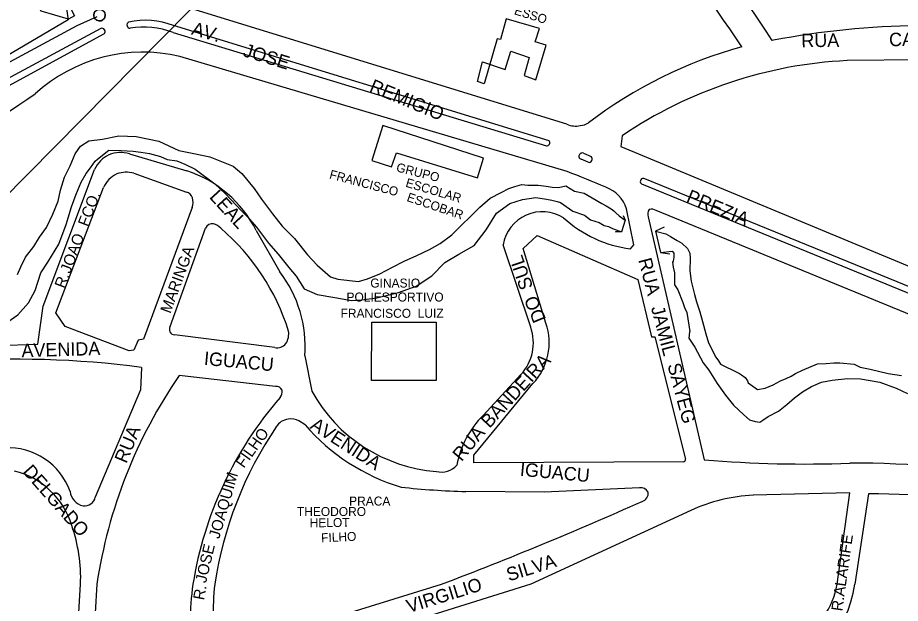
# Model space of a CAD drawing. Extents: x 325709 to 364434, y 7573432 to 7597073.
# Drawn here: x 339628.1 to 340022.6, y 7589993.4 to 7590255 of the extents above; entities that cross this region are included whole.
import ezdxf

# ---------------------------------------------------------------- set-up
doc = ezdxf.new("R2010")
doc.units = 0
for name, color, linetype in [('EDIFEXISTENT', 7, 'Continuous'), ('EDIFIDENTIF', 7, 'Continuous'), ('EDIFOBRAEXIS', 7, 'Continuous'), ('LIMITE_BAIRROS_MUNICIPIOS', 7, 'Continuous'), ('LOGRADOURO', 7, 'Continuous'), ('LOGRADOURO_TEXTO', 7, 'Continuous'), ('SIMBOLO', 7, 'Continuous'), ('TUBO_PEAD_GN_63', 7, 'Continuous')]:
    doc.layers.add(name, color=color, linetype=linetype)

# ---------------------------------------------------------------- blocks, each defined once
blk = doc.blocks.new('INTERLIGACAO_8')
at = {"layer": 'SIMBOLO'}
blk.add_circle((0, 0), 1.28, dxfattribs=at)
for start, end in [(0, 180), (180, 0)]:
    blk.add_arc((0, 0), 1.28, start, end, dxfattribs=at)

msp = doc.modelspace()

# ---------------------------------------------------------------- linework, layer by layer
at = {"layer": 'EDIFEXISTENT'}
for p, q in [((339846.47, 7590254.5), (339843.83, 7590245.26)), ((339861.33, 7590250.13), (339846.47, 7590254.5)), ((339859.42, 7590244.25), (339861.33, 7590250.13)), ((339842.41, 7590245.59), (339836.53, 7590225.48)), ((339843.83, 7590245.26), (339842.41, 7590245.59)), ((339864.34, 7590242.72), (339859.42, 7590244.25)), ((339859.76, 7590227.27), (339864.34, 7590242.72)), ((339846.02, 7590231.82), (339848.51, 7590240.09)), ((339848.51, 7590240.09), (339856.75, 7590237.22)), ((339833.55, 7590226.48), (339835.81, 7590235.29)), ((339835.81, 7590235.29), (339846.02, 7590231.82)), ((339856.75, 7590237.22), (339854.47, 7590229.13)), ((339836.53, 7590225.48), (339833.55, 7590226.48)), ((339854.47, 7590229.13), (339859.76, 7590227.27)), ((339791.29, 7590206.88), (339786.32, 7590191.25)), ((339836.32, 7590192.3), (339791.29, 7590206.88)), ((339795.17, 7590188.41), (339797.44, 7590194.57)), ((339797.44, 7590194.57), (339833.56, 7590183.42)), ((339786.32, 7590191.25), (339795.17, 7590188.41)), ((339833.56, 7590183.42), (339836.32, 7590192.3)), ((339836.32, 7590192.3), (339836.32, 7590192.3)), ((339898.72, 7590166.66), (339899.55, 7590164.52)), ((339899.55, 7590164.52), (339898.03, 7590159.35)), ((339895.44, 7590159.27), (339895.13, 7590159.22)), ((339898.03, 7590159.35), (339895.44, 7590159.27)), ((339917.07, 7590161.46), (339913.24, 7590159.66)), ((339913.24, 7590159.66), (339915.35, 7590150.11)), ((339915.35, 7590150.11), (339919.59, 7590149.57)), ((339919.59, 7590149.57), (339919.59, 7590149.57)), ((339786.21, 7590092.98), (339786.42, 7590118.92)), ((339786.42, 7590118.92), (339815.18, 7590118.92)), ((339815.18, 7590118.92), (339815.18, 7590092.98)), ((339786.42, 7590092.98), (339786.21, 7590092.98)), ((339815.18, 7590092.98), (339786.42, 7590092.98))]:
    msp.add_line(p, q, dxfattribs=at)
at = {"layer": 'EDIFOBRAEXIS'}
for p, q in [((339665.29, 7590250.13), (339533.51, 7590179.33)), ((339865.69, 7590200.01), (339697.75, 7590251.44)), ((339535.05, 7590176.36), (339666.87, 7590247.85)), ((339697.56, 7590248.37), (339864.4, 7590197.71)), ((339880.93, 7590194.44), (339884.42, 7590192.93)), ((339883.06, 7590190.41), (339879.95, 7590191.72)), ((340081.39, 7590112.47), (339908.38, 7590183.05)), ((339906.87, 7590180.76), (340081.39, 7590109.4))]:
    msp.add_line(p, q, dxfattribs=at)
for points in [[(339627.99, 7590140.24), (339629.44, 7590143.69), (339631.64, 7590148.05), (339635.26, 7590152.75), (339637.88, 7590157.02), (339640.91, 7590161.25), (339643.86, 7590167.22), (339646.22, 7590173.1), (339647.25, 7590177.98), (339649.02, 7590183.81), (339651.6, 7590188.85), (339653.85, 7590194.17), (339656.22, 7590197.61), (339659.95, 7590200), (339665.98, 7590200.79), (339673.24, 7590202.21), (339681.09, 7590201.87), (339691.22, 7590199.76), (339700.14, 7590195.65), (339706.84, 7590194.3), (339713.99, 7590192.77), (339724.41, 7590188.7), (339728.23, 7590185.39), (339733.79, 7590178.63), (339737.04, 7590173.85), (339741.94, 7590167.33), (339746.35, 7590161.81), (339751.8, 7590156.35), (339757.57, 7590149.11), (339761.95, 7590144.48), (339767.94, 7590139.25), (339771.26, 7590138.18), (339780.41, 7590137.09), (339784.48, 7590138.41), (339789.91, 7590140.5), (339795.63, 7590143.56), (339800.87, 7590146.24), (339806.48, 7590148.79), (339812.22, 7590151.39), (339816.92, 7590154.05), (339822.08, 7590157.92), (339826.59, 7590162.39), (339830.41, 7590165.97), (339834.66, 7590170.36), (339839.32, 7590174.34), (339844.22, 7590176.9), (339847.56, 7590178.62), (339850.34, 7590179.57), (339853.5, 7590180.41), (339856.09, 7590180.21), (339858.4, 7590180.12), (339860.77, 7590180.18), (339864.35, 7590179.69), (339867.04, 7590179.26), (339869.86, 7590179.17), (339873.07, 7590179.9), (339877.04, 7590177.48), (339881.36, 7590176.53), (339884.85, 7590174.58), (339889.13, 7590172), (339891.08, 7590170.97), (339893.31, 7590169.58), (339894.52, 7590168.78), (339895.45, 7590167.86), (339896.99, 7590166.45), (339899.17, 7590164.91), (339899.45, 7590164.57)], [(339623.63, 7590119.2), (339628.16, 7590122.24), (339632.95, 7590127.57), (339635.89, 7590133.17), (339638.5, 7590141.08), (339641.61, 7590145.81), (339646.45, 7590153.75), (339649.75, 7590162.55), (339652.17, 7590170.54), (339654.25, 7590176.12), (339656.5, 7590181.46), (339658.67, 7590185.39), (339660.59, 7590187.84), (339662.7, 7590190.95), (339663.72, 7590191.76), (339668.87, 7590195.81), (339674.36, 7590195.64), (339679.77, 7590195.37), (339683.07, 7590194.91), (339686.98, 7590194.35), (339691.98, 7590192.94), (339694.84, 7590191.62), (339699.16, 7590191.1), (339702.83, 7590189.55), (339707.42, 7590187.3), (339716.16, 7590180.7), (339720.91, 7590176.37), (339728.12, 7590168.76), (339730.7, 7590166.12), (339734.91, 7590161.36), (339740.22, 7590154.23), (339744.45, 7590149.32), (339749.28, 7590143.38), (339752.51, 7590139.52), (339756.15, 7590133.82), (339761.88, 7590131.38), (339769.8, 7590129.95), (339777.31, 7590128.62), (339781.79, 7590128.97), (339788.56, 7590129.88), (339798.32, 7590132.22), (339806.14, 7590135.06), (339813.15, 7590139.74), (339819.01, 7590145.56), (339825.24, 7590149.36), (339832.11, 7590153.27), (339837.53, 7590160.24), (339842.11, 7590167.63), (339848.07, 7590171.91), (339853.78, 7590173.72), (339859.66, 7590174.72), (339864.48, 7590173.92), (339866.84, 7590173.47), (339869.25, 7590172.81), (339870.78, 7590172.37), (339876.21, 7590168.51), (339881.39, 7590166.82), (339884.09, 7590164.74), (339887.95, 7590163.54), (339890.27, 7590162.1), (339892.1, 7590161.66), (339893.95, 7590160.8), (339898.03, 7590159.35)], [(339913.24, 7590159.66), (339917.73, 7590158.42), (339919.84, 7590157.29), (339922.87, 7590155.49), (339924.99, 7590154.25), (339927.49, 7590151.85), (339928.49, 7590149.74), (339928.62, 7590147.53), (339928.57, 7590141.94), (339929.17, 7590137.36), (339930.66, 7590131.32), (339931.44, 7590128.01), (339933.03, 7590123.62), (339934.24, 7590119.35), (339935.71, 7590113.84), (339936.87, 7590109.73), (339940.07, 7590103.36), (339941.35, 7590101.66), (339942.17, 7590100.24), (339949.78, 7590096.53), (339950.67, 7590096.1), (339951.62, 7590095.39), (339953.3, 7590094.2), (339954.25, 7590092.78), (339954.55, 7590091.92), (339958.78, 7590088.88), (339962.16, 7590089.48), (339965.77, 7590091.02), (339969.02, 7590092.83), (339971.53, 7590093.78), (339973.81, 7590094.83), (339975.74, 7590096.09), (339978.81, 7590097.52), (339985.52, 7590100.44), (339989.51, 7590100.56), (339992.86, 7590100.83), (339995.58, 7590100.84), (340001.97, 7590100.28), (340004.64, 7590098.94), (340009.19, 7590097.94), (340017.21, 7590096.06), (340023.16, 7590095.11)], [(339915.35, 7590150.11), (339920.59, 7590150.76), (339921.42, 7590149.81), (339921.44, 7590148.01), (339921.14, 7590146.25), (339920.73, 7590145.85), (339921.12, 7590143.48), (339921.71, 7590140.99), (339921.65, 7590135.6), (339923.13, 7590133.38), (339925.43, 7590127.84), (339926.14, 7590125.5), (339927.2, 7590123.3), (339928.58, 7590114.75), (339928.32, 7590114.62), (339928.02, 7590111.83), (339930.81, 7590107.79), (339934.42, 7590100.87), (339936.96, 7590097.5), (339939.25, 7590094), (339940.78, 7590091.57), (339944.51, 7590086.38), (339948.11, 7590081.96), (339952.6, 7590077.57), (339955.25, 7590075.37), (339957.69, 7590074.66), (339959.79, 7590074.26), (339961.1, 7590075.19), (339963.55, 7590076.8), (339968.15, 7590079.28), (339971.93, 7590082.15), (339975.23, 7590085.26), (339978.84, 7590087.92), (339982.92, 7590090.26), (339987.31, 7590092.18), (339992.07, 7590093.13), (339998.99, 7590093.77), (340004.87, 7590093.65), (340013.42, 7590092.16), (340020.67, 7590089.46), (340025.84, 7590087.1)]]:
    msp.add_lwpolyline(points, dxfattribs=at)
for centre, radius, start, end in [((339685.23, 7590220.15), 33.7, 68.198, 102.9411), ((339665.77, 7590248.78), 1.44, 319.6814, 109.8576), ((339678.44, 7590251.72), 1.49, 120.5464, 265.7031), ((339684.58, 7590214.64), 36.14, 68.964, 99.9687), ((339864.44, 7590199.2), 1.48, 268.2807, 33.0557), ((339880.39, 7590193.1), 1.45, 67.7738, 252.5879), ((339883.47, 7590191.82), 1.47, 253.8678, 49.3252), ((339907.77, 7590181.8), 1.39, 63.9359, 229.0979)]:
    msp.add_arc(centre, radius, start, end, dxfattribs=at)
at = {"layer": 'LIMITE_BAIRROS_MUNICIPIOS'}
msp.add_lwpolyline([(338781.44, 7591121.72), (340099.94, 7590658.05), (339273.07, 7589821.58)], dxfattribs=at)
at = {"layer": 'LOGRADOURO'}
for p, q in [((339873.58, 7590207.41), (339697.67, 7590261.51)), ((339965.95, 7590244.86), (339965.26, 7590244.78)), ((340047.48, 7590236.37), (339998.82, 7590235.81)), ((339898.26, 7590202.25), (339897.62, 7590197.44)), ((339897.62, 7590197.44), (340051.38, 7590133.64)), ((339678.08, 7590194.1), (339703.75, 7590186.59)), ((339680.04, 7590185.5), (339703.52, 7590177.08)), ((339645.19, 7590123.14), (339666.46, 7590179.06)), ((339903.53, 7590153.48), (339900.24, 7590169.61)), ((339909.96, 7590166.1), (339934.97, 7590057.47)), ((339696.2, 7590117.09), (339712.02, 7590161)), ((339734.69, 7590159.96), (339745.24, 7590141.49)), ((339860.28, 7590157.68), (339905.33, 7590138.06)), ((339857.38, 7590116.72), (339845.07, 7590153.48)), ((339902.05, 7590151.75), (339903.53, 7590153.48)), ((339742.98, 7590107.6), (339698.16, 7590113.3)), ((339592.94, 7590107.62), (339637.03, 7590109.13)), ((339756.49, 7590103.97), (339759.52, 7590088.2)), ((339836.17, 7590077.34), (339853.01, 7590095.63)), ((339743.26, 7590090.28), (339700.22, 7590095.14)), ((339756.52, 7590073.14), (339753.79, 7590074.94)), ((339925.77, 7590056.61), (339832.05, 7590056.09)), ((340000.1, 7590042.75), (339956.9, 7590041.65)), ((339994.35, 7590001.91), (340000.1, 7590042.75)), ((340008.32, 7590042.29), (340002.32, 7590001.91)), ((339928.95, 7590034.83), (339857.46, 7590001.91)), ((339654.15, 7589967.4), (339656.19, 7590001.91)), ((339857.46, 7590001.91), (339716.63, 7589958.16)), ((339717.77, 7589971.26), (339817.57, 7590001.91))]:
    msp.add_line(p, q, dxfattribs=at)
for points in [[(339625.27, 7590264.41), (339625.65, 7590265.88), (339649.92, 7590258.94), (339650.68, 7590254.03)], [(339650.68, 7590254.03), (339578.03, 7590211.26), (339575.53, 7590214.52), (339523.41, 7590184.42)], [(339873.63, 7590186.3), (339700.52, 7590237.7), (339700.52, 7590237.7)], [(339637.03, 7590109.13), (339639.49, 7590126.09), (339662.49, 7590187.1)], [(339706.12, 7590170.23), (339684.39, 7590111.39), (339682, 7590110.96), (339679.97, 7590106.48)], [(340081.39, 7590102.16), (340072.62, 7590105.97), (340056.55, 7590110.24), (339913.52, 7590168.85)], [(339864.22, 7590118.55), (339853.97, 7590151.93), (339860.28, 7590157.68)], [(339905.33, 7590138.06), (339911.43, 7590112.5), (339912.95, 7590112.5), (339926.58, 7590057.85)], [(339679.97, 7590106.48), (339677.88, 7590106.23), (339649.36, 7590117.09), (339645.19, 7590123.14)], [(339683.43, 7590098.77), (339682.92, 7590088.83), (339662.8, 7590040.87)], [(339832.05, 7590056.09), (339831.95, 7590059.58), (339858.4, 7590091.58)], [(339906, 7590045.01), (339863.44, 7590043.07), (339828.46, 7590043.37)]]:
    msp.add_lwpolyline(points, dxfattribs=at)
for centre, radius, start, end in [((339617.71, 7590026.05), 410.66, 32.1837, 53.9052), ((339608.03, 7590019.02), 409.63, 32.9654, 54.5092), ((340035.95, 7589878.58), 372.91, 90.7995, 100.8189), ((340004.63, 7590048.6), 200.42, 105.313, 127.294), ((339684.17, 7590167.76), 71.83, 76.8424, 132.2729), ((340008.49, 7590039.38), 196.67, 92.8194, 124.091), ((339239.86, 7590801.07), 702.42, 292.85466, 304.3156), ((339877.38, 7590215.51), 8.94, 244.8526, 283.9259), ((339879.31, 7590213.62), 6.8, 271.9335, 304.9422), ((339673.98, 7590182.36), 12.43, 70.7371, 157.5919), ((339686.99, 7590135.85), 53.44, 26.8209, 71.7267), ((339677.66, 7590174.14), 12.23, 115.407, 156.2873), ((339676.71, 7590173.18), 12.76, 74.8741, 109.7128), ((339715.86, 7589774.79), 440.71, 66.597, 69.0225), ((339885.8, 7590164.96), 15.17, 17.8293, 70.3333), ((339702.15, 7590172.96), 4.34, 21.229, 71.5711), ((339700.12, 7590172.49), 6.41, 339.3884, 18.5834), ((339862.58, 7590150.58), 17.75, 57.5441, 170.6164), ((339912.79, 7590167.34), 3.09, 141.6487, 203.6523), ((339911.51, 7590165.7), 3.73, 57.4121, 107.8889), ((339715.16, 7590159.49), 3.48, 81.2992, 154.3547), ((339714.16, 7590156.9), 6.22, 40.6149, 75.8719), ((339908.73, 7590205.58), 54.24, 227.5421, 262.9319), ((339654.22, 7590085.44), 99.41, 17.3017, 49.4227), ((339701.29, 7590107.87), 55.34, 355.9568, 37.4117), ((339698.82, 7590115.86), 2.9, 154.785, 204.0146), ((339838, 7590109.74), 20.6, 316.7586, 19.8044), ((339838.93, 7590109.9), 26.73, 316.7426, 18.8817), ((339698.23, 7590115.53), 2.23, 202.5856, 268.0298), ((339741.25, 7590113.71), 7.99, 327.5071, 9.3783), ((339743.99, 7590112.67), 5.16, 258.7654, 320.8793), ((339628.21, 7589681.05), 421.36, 82.4694, 94.3186), ((339885.52, 7589968.22), 224.6, 145.5921, 171.3727), ((339743.52, 7590087.06), 3.23, 28.9977, 94.5196), ((339742.31, 7590087.99), 4.08, 319.1883, 9.0431), ((339820.73, 7590121.98), 69.92, 208.8985, 265.4914), ((339871.22, 7589975.73), 166.85, 138.9431, 170.9718), ((339865.15, 7590047.69), 41.46, 134.3444, 169.6255), ((339883.35, 7589977.15), 168.95, 145.7667, 171.5705), ((339749.66, 7590068.75), 6.9, 95.3519, 150.1243), ((339750.38, 7590068.18), 7.58, 63.235, 100.4252), ((339826.76, 7590134.37), 93.19, 221.0826, 252.9495), ((339623.94, 7590033.61), 29.24, 19.4949, 93.3148), ((339925.62, 7590057.59), 0.997, 278.5381, 15.1737), ((339979.81, 7590599.85), 544.22, 265.2739, 272.1361), ((339618.18, 7590017.88), 35.61, 16.8034, 76.2387), ((339817.38, 7590061.42), 9.39, 256.8072, 318.1048), ((340003.59, 7589674.7), 381.31, 78.2274, 90.525), ((339837.68, 7590405.69), 362.43, 263.9422, 268.542), ((339906.56, 7590041.27), 3.78, 28.9216, 98.5587), ((339659.11, 7590044.4), 7.67, 187.7586, 256.7945), ((339657.86, 7590041.96), 5.06, 264.2863, 347.551), ((339906.23, 7590042.48), 3.68, 285.1382, 9.6092), ((339959.74, 7589969.3), 72.41, 92.2454, 115.1695), ((340007.86, 7589663.19), 379.1, 78.8154, 89.9306), ((339172.67, 7591690.4), 1807.46, 290.90389, 293.97797), ((339585.55, 7590004.8), 70.7, 357.6605, 19.3117), ((339929.49, 7589980.44), 266.89, 175.3849, 184.1323), ((339813.08, 7589986.04), 107.83, 171.535, 189.5413), ((339799.81, 7589990.75), 84.33, 172.3961, 193.3632), ((339953.2, 7590008.88), 49.61, 279.2249, 351.9295), ((339960.92, 7590007.49), 33.89, 297.4504, 350.5222)]:
    msp.add_arc(centre, radius, start, end, dxfattribs=at)
at = {"layer": 'SIMBOLO'}
msp.add_lwpolyline([(339639.85, 7590262.11), (339651.97, 7590258.58), (339653.46, 7590255.87), (339653.46, 7590255.87), (339650.75, 7590254.38), (339638.63, 7590257.91), (339637.14, 7590260.63), (339637.14, 7590260.63)], close=True, dxfattribs=at)
at = {"layer": 'TUBO_PEAD_GN_63'}
msp.add_lwpolyline([(339524.5, 7590181.32), (339654.69, 7590251.44), (339663.56, 7590255.47)], dxfattribs=at)

# ---------------------------------------------------------------- block references
at = {"layer": 'SIMBOLO', "xscale": 2, "yscale": 2, "rotation": -8.011999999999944}
msp.add_blockref('INTERLIGACAO_8', (339664.68, 7590256.1), dxfattribs=at)

# ---------------------------------------------------------------- texts
at = {"layer": 'EDIFIDENTIF'}
for s, rotation, p in [('ESSO', 342.6672, (339849.75, 7590256.56)), ('FRANCISCO', 345.1853, (339767.14, 7590183.24)), ('GRUPO', 345.8014, (339797.02, 7590186.38)), ('ESCOLAR', 343.5331, (339801.18, 7590179.55)), ('ESCOBAR', 341.367, (339801.71, 7590173.16))]:
    msp.add_text(s, height=4, rotation=rotation, dxfattribs=at).set_placement(p)
for s, p in [('GINASIO', (339785.7, 7590134.45)), ('POLIESPORTIVO', (339775.07, 7590128.21)), ('FRANCISCO  LUIZ', (339772.42, 7590120.94))]:
    msp.add_text(s, height=4, dxfattribs=at).set_placement(p)
at = {"layer": 'LOGRADOURO_TEXTO'}
for s, height, rotation, p in [('AV.', 6, 343.9299, (339705.4, 7590247.54)), ('RUA          CAMPESTRE', 6, 0.6618, (339978.38, 7590241.76)), ('JOSE', 6, 342.9054, (339728.47, 7590237.85)), ('REMIGIO', 6, 337.4665, (339784.92, 7590222.18)), ('FCO.', 5, 69.1788, (339659.52, 7590161.3)), ('LEAL', 6, 312.5267, (339713.46, 7590174.67)), ('PREZIA', 6, 337.4665, (339926.57, 7590172.9)), ('JOAO', 5, 69.1788, (339651.58, 7590140.43)), ('MARINGA', 5, 69.7378, (339696.34, 7590122.56)), ('SUL', 6, 108.9528, (339858.55, 7590134.66)), ('RUA', 6, 284.8268, (339905.41, 7590146.8)), ('R.', 5, 69.1788, (339649.04, 7590133.74)), ('DO', 6, 112.2238, (339864.36, 7590120.26)), ('JAMIL', 6, 284.8268, (339911.1, 7590125.43)), ('AVENIDA', 6, 1.6013, (339629.87, 7590103.32)), ('IGUACU', 6, 354.6722, (339711.18, 7590099.92)), ('BANDEIRA', 6, 47.3664, (339838.99, 7590071.33)), ('SAYEG', 6, 284.8268, (339918.46, 7590099.86)), ('AVENIDA', 6, 327.1256, (339758.4, 7590071.74)), ('RUA', 6, 67.2385, (339676.66, 7590055.56)), ('FILHO', 5, 54.2326, (339729.15, 7590053.49)), ('RUA', 6, 49.989, (339826.49, 7590056.45)), ('IGUACU', 6, 354.6722, (339852.41, 7590050.41)), ('DELGADO', 6, 311.3871, (339630.06, 7590052.06)), ('JOAQUIM', 5, 73.7937, (339718.15, 7590021.92)), ('HELOT', 4, 0.75, (339758.63, 7590027.34)), ('FILHO', 4, 2.579, (339763.81, 7590020.67)), ('R.ALARIFE', 5, 81.9885, (339996.65, 7589989.68)), ('JOSE', 5, 76.721, (339712.28, 7590002.25)), ('SILVA', 6, 17.2574, (339847.64, 7590003.15)), ('VIRGILIO', 6, 17.2574, (339802.96, 7589989.03)), ('R.', 5, 79.5722, (339711.35, 7589994.6))]:
    msp.add_text(s, height=height, rotation=rotation, dxfattribs=at).set_placement(p)
for s, p in [('PRACA', (339776.24, 7590037.09)), ('THEODORO', (339752.9, 7590032.41))]:
    msp.add_text(s, height=4, dxfattribs=at).set_placement(p)

doc.saveas('drawing.dxf')
